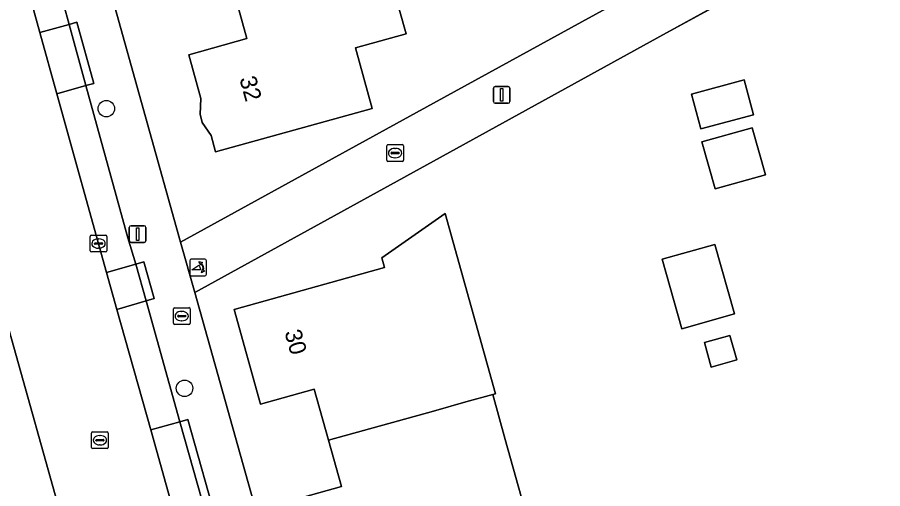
# Model space of a CAD drawing. Extents: x 159626 to 160723, y 388173 to 389416.
# Drawn here: x 159975.2 to 160026.8, y 388470.3 to 388498.4 of the extents above; entities that cross this region are included whole.
import ezdxf

# ---------------------------------------------------------------- set-up
doc = ezdxf.new("R2010")
doc.units = 0
for name, color, linetype in [('IMGEO_Boom', 7, 'Continuous'), ('IMGEO_Brandkraan', 7, 'Continuous'), ('IMGEO_Erf', 7, 'Continuous'), ('IMGEO_Kolk', 7, 'Continuous'), ('IMGEO_Lichtmast', 7, 'Continuous'), ('IMGEO_Muur', 7, 'Continuous'), ('IMGEO_Pand', 7, 'Continuous'), ('IMGEO_Pand_nummerreeks', 7, 'Continuous'), ('IMGEO_Parkeervlak_open', 7, 'Continuous'), ('IMGEO_Poller', 7, 'Continuous'), ('IMGEO_Rijbaan_lokaal_gesloten', 7, 'Continuous'), ('IMGEO_Rijbaan_lokaal_open', 7, 'Continuous'), ('IMGEO_Rioolput', 7, 'Continuous'), ('IMGEO_Voetpad_open', 7, 'Continuous')]:
    doc.layers.add(name, color=color, linetype=linetype)

msp = doc.modelspace()

# ---------------------------------------------------------------- linework, layer by layer
at = {"layer": 'IMGEO_Boom'}
for centre in [(159980.511, 388493.002), (159985.17, 388476.331)]:
    msp.add_circle(centre, 0.489, dxfattribs=at)
at = {"layer": 'IMGEO_Brandkraan'}
for p, q in [((159984.579, 388481.138), (159985.431, 388481.138)), ((159984.504, 388480.212), (159984.504, 388481.064)), ((159984.763, 388480.632), (159984.763, 388480.644)), ((159985.201, 388480.595), (159984.803, 388480.595)), ((159984.806, 388480.681), (159985.204, 388480.681)), ((159984.992, 388480.918), (159985.017, 388480.918)), ((159985.247, 388480.644), (159985.247, 388480.632)), ((159985.505, 388481.064), (159985.505, 388480.212)), ((159985.431, 388480.138), (159984.579, 388480.138)), ((159985.015, 388480.358), (159984.99, 388480.358))]:
    msp.add_line(p, q, dxfattribs=at)
for points in [[(159984.579, 388481.138), (159985.431, 388481.138)], [(159984.504, 388480.212), (159984.504, 388481.064)], [(159985.505, 388481.064), (159985.505, 388480.212)], [(159985.431, 388480.138), (159984.579, 388480.138)]]:
    msp.add_lwpolyline(points, dxfattribs=at)
for centre, radius, start, end in [((159984.581, 388481.062), 0.0765, 91.552, 178.448), ((159984.581, 388481.062), 0.0765, 91.552, 178.448), ((159985.429, 388481.062), 0.0765, 1.552, 88.448), ((159985.429, 388481.062), 0.0765, 1.552, 88.448), ((159984.803, 388480.641), 0.0403, 85.8775, 175.7526), ((159984.8, 388480.631), 0.0366, 178.938, 274.7102), ((159985.204, 388480.638), 0.043, 264.8664, 352.4533), ((159985.208, 388480.643), 0.0386, 1.7309, 96.639), ((159984.581, 388480.214), 0.0765, 181.552, 268.448), ((159984.581, 388480.214), 0.0765, 181.552, 268.448), ((159985.429, 388480.214), 0.0765, 271.552, 358.448), ((159985.429, 388480.214), 0.0765, 271.552, 358.448)]:
    msp.add_arc(centre, radius, start, end, dxfattribs=at)
for centre, major_axis, ratio, start_param, end_param in [((159984.991, 388480.638), (-0.387, 0.002), 0.722429, 4.712389, 7.853982), ((159985.016, 388480.638), (-0.39, 0.002), 0.717154, 1.570796, 4.712389)]:
    msp.add_ellipse(centre, major_axis=major_axis, ratio=ratio, start_param=start_param, end_param=end_param, dxfattribs=at)
at = {"layer": 'IMGEO_Erf'}
for points in [[(159980.767, 388500), (159984.934, 388485.035), (160000, 388493.321), (160012.145, 388500), (160041.197, 388515.977), (160039.957, 388520.258), (160042.618, 388550.4)], [(160045.697, 388500), (160042.053, 388513.017), (160037.799, 388510.676), (160018.405, 388500), (160013.883, 388497.511), (160000, 388489.869), (159985.778, 388482.041), (160000, 388431.308), (160009.237, 388398.358), (160063.783, 388428.62)], [(159997.666, 388500), (159998.368, 388497.463), (159995.351, 388496.628), (159996.354, 388493.004), (159987.024, 388490.421), (159986.754, 388491.398), (159986.225, 388492.185), (159986.092, 388492.667), (159986.141, 388493.614), (159985.42, 388496.216), (159988.89, 388497.177), (159988.109, 388500)], [(159991.322, 388469.586), (159994.515, 388470.48), (159993.743, 388473.234), (159992.889, 388476.279), (159989.705, 388475.385), (159988.122, 388481.028), (159997.087, 388483.539), (159996.929, 388484.102), (160000.707, 388486.742), (160003.697, 388476.006), (160003.532, 388475.96), (160004.28, 388473.287), (160005.867, 388467.619)]]:
    msp.add_lwpolyline(points, dxfattribs=at)
for points in [[(160015.373, 388493.867), (160018.503, 388494.71), (160019.062, 388492.637), (160015.931, 388491.794)], [(160016.783, 388488.214), (160015.995, 388491.023), (160018.995, 388491.865), (160019.783, 388489.055)], [(160014.796, 388479.885), (160013.635, 388484.025), (160016.77, 388484.903), (160017.931, 388480.764)], [(160016.552, 388477.601), (160016.143, 388479.06), (160017.664, 388479.486), (160018.073, 388478.027)]]:
    msp.add_lwpolyline(points, close=True, dxfattribs=at)
at = {"layer": 'IMGEO_Kolk'}
for p, q in [((159997.217, 388489.929), (159997.217, 388490.781)), ((159997.292, 388490.855), (159998.144, 388490.855)), ((159997.519, 388490.398), (159997.917, 388490.398)), ((159997.705, 388490.635), (159997.73, 388490.635)), ((159998.218, 388490.781), (159998.218, 388489.929)), ((159997.476, 388490.349), (159997.476, 388490.361)), ((159997.914, 388490.312), (159997.516, 388490.312)), ((159997.728, 388490.075), (159997.703, 388490.075)), ((159997.96, 388490.361), (159997.96, 388490.349)), ((159998.144, 388489.855), (159997.292, 388489.855)), ((159979.544, 388484.532), (159979.544, 388485.384)), ((159979.619, 388485.458), (159980.471, 388485.458)), ((159980.032, 388485.238), (159980.057, 388485.238)), ((159980.545, 388485.384), (159980.545, 388484.532)), ((159979.803, 388484.952), (159979.803, 388484.964)), ((159980.241, 388484.915), (159979.843, 388484.915)), ((159979.846, 388485.001), (159980.244, 388485.001)), ((159980.287, 388484.964), (159980.287, 388484.952)), ((159980.471, 388484.458), (159979.619, 388484.458)), ((159980.055, 388484.678), (159980.03, 388484.678))]:
    msp.add_line(p, q, dxfattribs=at)
for points in [[(159997.217, 388489.929), (159997.217, 388490.781)], [(159997.292, 388490.855), (159998.144, 388490.855)], [(159998.218, 388490.781), (159998.218, 388489.929)], [(159998.144, 388489.855), (159997.292, 388489.855)], [(159979.544, 388484.532), (159979.544, 388485.384)], [(159979.619, 388485.458), (159980.471, 388485.458)], [(159980.545, 388485.384), (159980.545, 388484.532)], [(159980.471, 388484.458), (159979.619, 388484.458)]]:
    msp.add_lwpolyline(points, dxfattribs=at)
for centre, radius, start, end in [((159997.294, 388490.779), 0.0765, 91.552, 178.448), ((159997.294, 388490.779), 0.0765, 91.552, 178.448), ((159997.516, 388490.358), 0.0403, 85.8775, 175.7526), ((159997.921, 388490.36), 0.0386, 1.7309, 96.639), ((159998.142, 388490.779), 0.0765, 1.552, 88.448), ((159998.142, 388490.779), 0.0765, 1.552, 88.448), ((159997.294, 388489.931), 0.0765, 181.552, 268.448), ((159997.294, 388489.931), 0.0765, 181.552, 268.448), ((159997.513, 388490.348), 0.0366, 178.938, 274.7102), ((159997.917, 388490.355), 0.043, 264.8664, 352.4533), ((159998.142, 388489.931), 0.0765, 271.552, 358.448), ((159998.142, 388489.931), 0.0765, 271.552, 358.448), ((159979.621, 388485.382), 0.0765, 91.552, 178.448), ((159979.621, 388485.382), 0.0765, 91.552, 178.448), ((159980.469, 388485.382), 0.0765, 1.552, 88.448), ((159980.469, 388485.382), 0.0765, 1.552, 88.448), ((159979.843, 388484.961), 0.0403, 85.8775, 175.7526), ((159979.84, 388484.951), 0.0366, 178.938, 274.7102), ((159980.244, 388484.958), 0.043, 264.8664, 352.4533), ((159980.248, 388484.963), 0.0386, 1.7309, 96.639), ((159979.621, 388484.534), 0.0765, 181.552, 268.448), ((159979.621, 388484.534), 0.0765, 181.552, 268.448), ((159980.469, 388484.534), 0.0765, 271.552, 358.448), ((159980.469, 388484.534), 0.0765, 271.552, 358.448)]:
    msp.add_arc(centre, radius, start, end, dxfattribs=at)
for centre, major_axis, ratio, start_param, end_param in [((159997.704, 388490.355), (-0.387, 0.002), 0.722429, 4.712389, 7.853982), ((159997.729, 388490.355), (-0.39, 0.002), 0.717154, 1.570796, 4.712389), ((159980.031, 388484.958), (-0.387, 0.002), 0.722429, 4.712389, 7.853982), ((159980.056, 388484.958), (-0.39, 0.002), 0.717154, 1.570796, 4.712389)]:
    msp.add_ellipse(centre, major_axis=major_axis, ratio=ratio, start_param=start_param, end_param=end_param, dxfattribs=at)
at = {"layer": 'IMGEO_Lichtmast'}
for p, q in [((160003.571, 388493.421), (160003.571, 388494.221)), ((160003.571, 388494.221), (160003.571, 388493.421)), ((160003.671, 388494.321), (160004.461, 388494.321)), ((160004.461, 388494.321), (160003.671, 388494.321)), ((160004.561, 388494.221), (160004.561, 388493.421)), ((160004.561, 388493.421), (160004.561, 388494.221)), ((160004.461, 388493.321), (160003.671, 388493.321)), ((160003.671, 388493.321), (160004.461, 388493.321)), ((159981.881, 388485.126), (159981.881, 388485.926)), ((159981.881, 388485.926), (159981.881, 388485.126)), ((159981.981, 388486.026), (159982.771, 388486.026)), ((159982.771, 388486.026), (159981.981, 388486.026)), ((159982.871, 388485.926), (159982.871, 388485.126)), ((159982.871, 388485.126), (159982.871, 388485.926)), ((159982.771, 388485.026), (159981.981, 388485.026)), ((159981.981, 388485.026), (159982.771, 388485.026))]:
    msp.add_line(p, q, dxfattribs=at)
for points in [[(160003.991, 388494.196), (160004.141, 388494.196), (160004.141, 388493.446), (160003.991, 388493.446), (160003.991, 388494.196)], [(159982.301, 388485.901), (159982.451, 388485.901), (159982.451, 388485.151), (159982.301, 388485.151), (159982.301, 388485.901)]]:
    msp.add_lwpolyline(points, dxfattribs=at)
for centre, start, end in [((160003.671, 388494.221), 90, 180), ((160003.671, 388494.221), 90, 180), ((160004.461, 388494.221), 0, 90), ((160004.461, 388494.221), 360, 90), ((160003.671, 388493.421), 180, 270), ((160003.671, 388493.421), 180, 270), ((160004.461, 388493.421), 270, 0), ((160004.461, 388493.421), 270, 0), ((159981.981, 388485.926), 90, 180), ((159981.981, 388485.926), 90, 180), ((159982.771, 388485.926), 0, 90), ((159982.771, 388485.926), 360, 90), ((159981.981, 388485.126), 180, 270), ((159981.981, 388485.126), 180, 270), ((159982.771, 388485.126), 270, 0), ((159982.771, 388485.126), 270, 0)]:
    msp.add_arc(centre, 0.1, start, end, dxfattribs=at)
at = {"layer": 'IMGEO_Muur'}
msp.add_lwpolyline([(160037.799, 388510.676), (160013.883, 388497.511)], dxfattribs=at)
at = {"layer": 'IMGEO_Pand'}
for points in [[(159987.509, 388502.17), (159988.109, 388500), (159988.89, 388497.177), (159985.42, 388496.216), (159986.141, 388493.614), (159986.092, 388492.667), (159986.225, 388492.185), (159986.754, 388491.398), (159987.024, 388490.421), (159996.354, 388493.004), (159995.351, 388496.628), (159998.368, 388497.463), (159997.666, 388500), (159997.035, 388502.282), (159996.96, 388502.552), (159993.738, 388501.975), (159993.624, 388501.647)], [(160015.373, 388493.867), (160015.931, 388491.794), (160019.062, 388492.637), (160018.503, 388494.71)], [(160016.783, 388488.214), (160019.783, 388489.055), (160018.995, 388491.865), (160015.995, 388491.023)], [(160000.707, 388486.742), (159996.929, 388484.102), (159997.087, 388483.539), (159988.122, 388481.028), (159989.705, 388475.385), (159992.889, 388476.279), (159993.743, 388473.234), (160000, 388474.977), (160001.933, 388475.515), (160003.532, 388475.96), (160003.697, 388476.006)], [(160014.796, 388479.885), (160017.931, 388480.764), (160016.77, 388484.903), (160013.635, 388484.025)], [(160016.552, 388477.601), (160018.073, 388478.027), (160017.664, 388479.486), (160016.143, 388479.06)], [(160003.532, 388475.96), (160001.933, 388475.515), (160000, 388474.977), (159993.743, 388473.234), (159994.515, 388470.48), (159991.322, 388469.586), (159992.878, 388464.039), (160000, 388466.002), (160001.858, 388466.514), (160005.867, 388467.619), (160004.28, 388473.287)]]:
    msp.add_lwpolyline(points, close=True, dxfattribs=at)
at = {"layer": 'IMGEO_Parkeervlak_open'}
msp.add_lwpolyline([(159975.921, 388500), (159976.068, 388499.261), (159976.546, 388497.54), (159978.289, 388498.024), (159977.954, 388499.24), (159977.787, 388500)], dxfattribs=at)
for points in [[(159978.289, 388498.024), (159976.546, 388497.54), (159977.56, 388493.893), (159979.294, 388494.384)], [(159979.294, 388494.384), (159977.56, 388493.893), (159980.525, 388483.237), (159982.263, 388483.725), (159981.798, 388485.309)], [(159982.263, 388483.725), (159980.525, 388483.237), (159981.142, 388481.038), (159982.876, 388481.54)], [(159982.876, 388481.54), (159981.142, 388481.038), (159983.158, 388473.854), (159984.896, 388474.342)], [(159984.896, 388474.342), (159983.158, 388473.854), (159984.997, 388467.3), (159986.736, 388467.788)]]:
    msp.add_lwpolyline(points, close=True, dxfattribs=at)
at = {"layer": 'IMGEO_Poller'}
for p, q in [((159985.477, 388483.939), (159985.477, 388483.132)), ((159985.477, 388483.939), (159985.477, 388483.132)), ((159986.379, 388484.034), (159985.571, 388484.034)), ((159986.379, 388484.034), (159985.571, 388484.034)), ((159986.473, 388483.132), (159986.473, 388483.939)), ((159986.473, 388483.132), (159986.473, 388483.939)), ((159985.571, 388483.037), (159986.379, 388483.037)), ((159985.571, 388483.037), (159986.379, 388483.037))]:
    msp.add_line(p, q, dxfattribs=at)
for points in [[(159986.156, 388483.763), (159986.144, 388483.69), (159986.019, 388483.895)], [(159986.019, 388483.895), (159986.25, 388483.829), (159986.179, 388483.797)], [(159986.112, 388483.39), (159985.599, 388483.39), (159986.029, 388483.665)], [(159986.172, 388483.218), (159986.238, 388483.449), (159986.268, 388483.381)], [(159986.304, 388483.354), (159986.376, 388483.343), (159986.172, 388483.218)]]:
    msp.add_lwpolyline(points, dxfattribs=at)
for centre, radius, start, end in [((159985.571, 388483.939), 0.0946, 90, 180), ((159985.571, 388483.939), 0.0946, 90, 180), ((159985.798, 388483.45), 0.476, 351.7527, 41.1691), ((159985.798, 388483.45), 0.516, 349.3569, 42.2912), ((159986.379, 388483.939), 0.0946, 0, 90), ((159986.379, 388483.939), 0.0946, 0, 90), ((159985.784, 388483.44), 0.332, 351.3247, 42.4854), ((159985.571, 388483.132), 0.0946, 180, 270), ((159985.571, 388483.132), 0.0946, 180, 270), ((159986.379, 388483.132), 0.0946, 270, 0), ((159986.379, 388483.132), 0.0946, 270, 0)]:
    msp.add_arc(centre, radius, start, end, dxfattribs=at)
at = {"layer": 'IMGEO_Rijbaan_lokaal_gesloten'}
for points in [[(159987.833, 388457.193), (159984.997, 388467.3), (159983.158, 388473.854), (159981.142, 388481.038), (159980.525, 388483.237), (159977.56, 388493.893), (159976.546, 388497.54), (159976.068, 388499.261), (159975.921, 388500)], [(159969.586, 388498.168), (159973.853, 388482.814), (159973.908, 388482.617), (159978.677, 388465.652)]]:
    msp.add_lwpolyline(points, dxfattribs=at)
at = {"layer": 'IMGEO_Rijbaan_lokaal_open'}
msp.add_lwpolyline([(159978.677, 388465.652), (159973.908, 388482.617)], dxfattribs=at)
at = {"layer": 'IMGEO_Rioolput'}
for p, q in [((159979.625, 388472.808), (159979.625, 388473.66)), ((159979.7, 388473.734), (159980.552, 388473.734)), ((159980.113, 388473.514), (159980.138, 388473.514)), ((159980.626, 388473.66), (159980.626, 388472.808)), ((159979.884, 388473.228), (159979.884, 388473.24)), ((159980.322, 388473.191), (159979.924, 388473.191)), ((159979.927, 388473.277), (159980.325, 388473.277)), ((159980.136, 388472.954), (159980.111, 388472.954)), ((159980.368, 388473.24), (159980.368, 388473.228)), ((159980.552, 388472.734), (159979.7, 388472.734))]:
    msp.add_line(p, q, dxfattribs=at)
for points in [[(159979.625, 388472.808), (159979.625, 388473.66)], [(159979.7, 388473.734), (159980.552, 388473.734)], [(159980.626, 388473.66), (159980.626, 388472.808)], [(159980.552, 388472.734), (159979.7, 388472.734)]]:
    msp.add_lwpolyline(points, dxfattribs=at)
for centre, radius, start, end in [((159979.702, 388473.658), 0.0765, 91.552, 178.448), ((159979.702, 388473.658), 0.0765, 91.552, 178.448), ((159980.55, 388473.658), 0.0765, 1.552, 88.448), ((159980.55, 388473.658), 0.0765, 1.552, 88.448), ((159979.924, 388473.237), 0.0403, 85.8775, 175.7526), ((159979.921, 388473.227), 0.0366, 178.938, 274.7102), ((159980.325, 388473.234), 0.043, 264.8664, 352.4533), ((159980.329, 388473.239), 0.0386, 1.7309, 96.639), ((159979.702, 388472.81), 0.0765, 181.552, 268.448), ((159979.702, 388472.81), 0.0765, 181.552, 268.448), ((159980.55, 388472.81), 0.0765, 271.552, 358.448), ((159980.55, 388472.81), 0.0765, 271.552, 358.448)]:
    msp.add_arc(centre, radius, start, end, dxfattribs=at)
for centre, major_axis, ratio, start_param, end_param in [((159980.112, 388473.234), (-0.387, 0.002), 0.722429, 4.712389, 7.853982), ((159980.137, 388473.234), (-0.39, 0.002), 0.717154, 1.570796, 4.712389)]:
    msp.add_ellipse(centre, major_axis=major_axis, ratio=ratio, start_param=start_param, end_param=end_param, dxfattribs=at)
at = {"layer": 'IMGEO_Voetpad_open'}
for points in [[(160018.405, 388500), (160037.799, 388510.676), (160042.053, 388513.017), (160041.901, 388513.542), (160041.197, 388515.977), (160012.145, 388500), (160000, 388493.321), (159984.934, 388485.035), (159985.778, 388482.041), (160000, 388489.869), (160013.883, 388497.511)], [(159979.294, 388494.384), (159979.759, 388494.509), (159978.751, 388498.151), (159978.289, 388498.024)], [(159982.876, 388481.54), (159983.363, 388481.681), (159982.742, 388483.877), (159982.263, 388483.725)], [(159986.736, 388467.788), (159987.219, 388467.924), (159985.371, 388474.467), (159984.896, 388474.342)]]:
    msp.add_lwpolyline(points, close=True, dxfattribs=at)
for points in [[(159977.787, 388500), (159977.954, 388499.24), (159978.289, 388498.024), (159978.751, 388498.151), (159979.759, 388494.509), (159979.294, 388494.384), (159981.798, 388485.309), (159982.263, 388483.725), (159982.742, 388483.877), (159983.363, 388481.681), (159982.876, 388481.54), (159984.896, 388474.342), (159985.371, 388474.467), (159987.219, 388467.924)], [(159985.778, 388482.041), (159984.934, 388485.035), (159980.767, 388500)], [(160000, 388413.828), (160002.527, 388404.822), (160004.993, 388395.96), (160006.053, 388396.255), (160007.221, 388392.061), (160010.672, 388393.309), (160009.966, 388395.828), (160009.237, 388398.358), (160000, 388431.308), (159985.778, 388482.041)]]:
    msp.add_lwpolyline(points, dxfattribs=at)

# ---------------------------------------------------------------- texts
at = {"layer": 'IMGEO_Pand_nummerreeks'}
for s, rotation, p in [('32', 285.4716, (159988.43, 388494.79)), ('30', 285.6702, (159991.118, 388479.68))]:
    msp.add_text(s, height=1, rotation=rotation, dxfattribs=at).set_placement(p)

doc.saveas('drawing.dxf')
